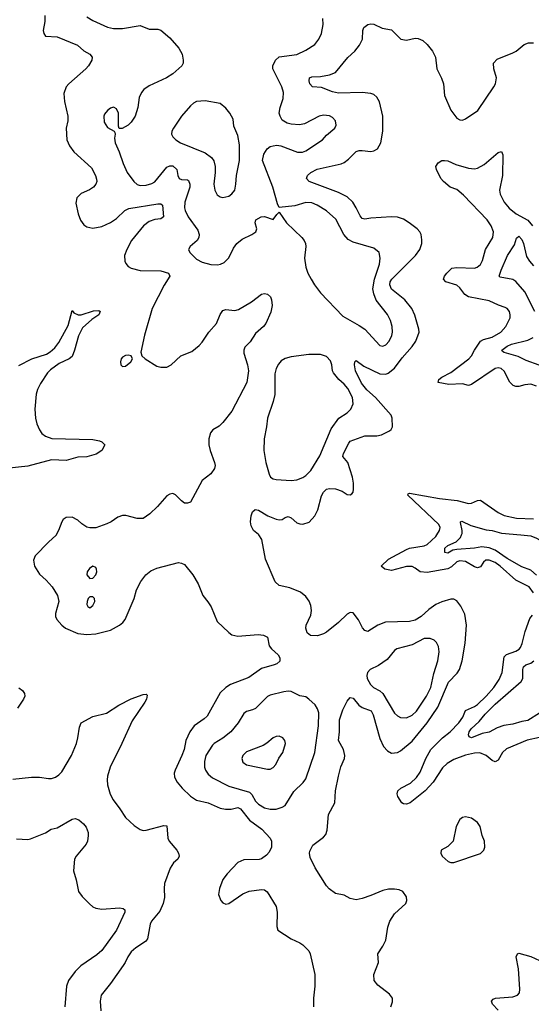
# Model space of a CAD drawing. Header units: inches. Extents: x 1682530 to 1839546, y 640742 to 791647.
# Tile 864 of 923: x 1791656 to 1795114, y 746828 to 753483. Entities that reach past the tile are written whole.
import ezdxf

# ---------------------------------------------------------------- set-up
doc = ezdxf.new("R2010")
doc.units = ezdxf.units.IN
doc.header["$MEASUREMENT"] = 0
doc.layers.add('B7794', color=7, linetype='Continuous')
doc.layers.add('B7795', color=7, linetype='Continuous')

msp = doc.modelspace()

# ---------------------------------------------------------------- linework, layer by layer
at = {"layer": 'B7794', "color": 5}
for points, elevation in [([(1791902.8, 750000), (1791901.9, 749998.1), (1791850, 749951.9), (1791760.2, 749859.8), (1791749.2, 749830), (1791755.9, 749790), (1791790, 749735.6), (1791835.5, 749695.5), (1791875.6, 749650), (1791912.4, 749590), (1791921.2, 749550), (1791899, 749470), (1791898.3, 749450), (1791906, 749430), (1791940.3, 749390), (1791965.7, 749370), (1792050, 749335), (1792110, 749326.7), (1792170, 749332.6), (1792270, 749357.5), (1792330.5, 749389.5), (1792352.3, 749407.7), (1792368.7, 749430), (1792429.5, 749570), (1792444.5, 749630), (1792475.4, 749684.6), (1792509.4, 749730), (1792543.3, 749756.7), (1792583.8, 749776.2), (1792730, 749814), (1792750, 749810.3), (1792770, 749799.6), (1792826, 749730), (1792862, 749670), (1792892.9, 749590), (1792928.7, 749548.7), (1792950, 749514.4), (1792990, 749415.8), (1793070, 749340.2), (1793090, 749325.4), (1793130, 749315.3), (1793267, 749327), (1793303.1, 749323.1), (1793330.3, 749310.3), (1793342.6, 749250), (1793357, 749230), (1793402, 749190), (1793414.6, 749170), (1793413.3, 749146.7), (1793393.4, 749130), (1793377.1, 749122.9), (1793290, 749097.1), (1793204.2, 749035.8), (1793081.1, 748990), (1793049, 748970), (1793010, 748933.3), (1792923.6, 748776.5), (1792903.3, 748756.7), (1792835.8, 748710), (1792805.2, 748670), (1792779.7, 748610), (1792767, 748550), (1792752.7, 748510), (1792706.3, 748410), (1792700.3, 748390), (1792702.4, 748362.4), (1792720.3, 748330), (1792754.6, 748290), (1792810, 748235.2), (1792850, 748208.1), (1792930, 748189.2), (1793010, 748154.5), (1793046, 748146), (1793085.9, 748145.9), (1793130, 748158.9), (1793149.5, 748149.5), (1793210, 748072.9), (1793292.3, 748012.3), (1793348.3, 747950), (1793357.6, 747930), (1793357.2, 747890), (1793342.7, 747857.3), (1793325, 747835), (1793290, 747810.8), (1793273.6, 747806.4), (1793170, 747803.9), (1793130, 747785.7), (1793057.3, 747710), (1793030, 747671.5), (1793005.7, 747610), (1793000.3, 747570), (1793014.9, 747530), (1793030, 747513), (1793050, 747504.9), (1793070, 747510.4), (1793164.5, 747575.5), (1793207.4, 747592.6), (1793290, 747604.2), (1793310, 747601.3), (1793327.8, 747587.7), (1793390.4, 747490), (1793396.4, 747450), (1793394.4, 747354.4), (1793401, 747330), (1793490, 747270.6), (1793550, 747244), (1793570, 747230.6), (1793610, 747190.6), (1793619.5, 747170), (1793650.3, 747030), (1793650.4, 746950.3), (1793641.1, 746870), (1793641.3, 746810)], 720), ([(1794165.1, 746810), (1794175.4, 746844.6), (1794175.6, 746870), (1794156.6, 746896.6), (1794076.6, 746956.6), (1794052, 746990), (1794049.6, 747030), (1794081.1, 747110), (1794076.3, 747170), (1794110, 747220.5), (1794130, 747260.7), (1794145, 747350), (1794158.9, 747390), (1794190, 747439.6), (1794267, 747510), (1794273.6, 747530), (1794270, 747554), (1794246, 747590), (1794221.7, 747601.7), (1794190, 747606.9), (1794150, 747606), (1794110, 747598), (1794030, 747564.4), (1793970, 747543.5), (1793930, 747535.1), (1793890, 747543.5), (1793850, 747566), (1793790, 747578), (1793748.7, 747608.7), (1793730, 747629.5), (1793653, 747750), (1793619.7, 747819.8), (1793614, 747850), (1793616.4, 747863.6), (1793636.9, 747903.1), (1793710, 747958), (1793724.4, 747975.6), (1793734.5, 748005.5), (1793743.4, 748110), (1793787.1, 748190), (1793790.9, 748270), (1793809.8, 748369.8), (1793827, 748433), (1793850.7, 748489.3), (1793853.3, 748510), (1793844.3, 748550), (1793811.9, 748610), (1793818.3, 748670), (1793816.7, 748750), (1793841.2, 748818.8), (1793870, 748876.5), (1793890, 748901.1), (1793910, 748897.7), (1793949.2, 748850), (1793970, 748833.4), (1794031.1, 748811.1), (1794045.3, 748785.3), (1794090, 748624.4), (1794114.4, 748570), (1794141.2, 748541.2), (1794170, 748526.4), (1794209.1, 748529.1), (1794230, 748540.2), (1794310, 748606.3), (1794409.6, 748730.4), (1794483.1, 748836.9), (1794555.6, 749004.4), (1794612.9, 749067), (1794628.5, 749091.5), (1794646.6, 749150), (1794667.2, 749270), (1794677, 749390), (1794665, 749465), (1794638.8, 749518.8), (1794610, 749556.1), (1794590, 749565.5), (1794570, 749565.7), (1794510, 749549.2), (1794469.6, 749530.3), (1794422.5, 749497.5), (1794370, 749449.8), (1794330, 749424.7), (1794290, 749414.8), (1794129.5, 749410.5), (1794077.6, 749390), (1794010, 749347.6), (1793990, 749355.6), (1793973, 749373), (1793945.5, 749425.5), (1793910, 749474), (1793890, 749477.2), (1793870, 749465.1), (1793810, 749408.3), (1793730, 749343), (1793710, 749331.3), (1793670, 749319.6), (1793621.3, 749321.3), (1793598.4, 749338.4), (1793589.6, 749370), (1793593.3, 749390), (1793622.8, 749457.2), (1793629, 749490), (1793623.7, 749523.7), (1793612.1, 749552.1), (1793590, 749583.6), (1793553.6, 749613.6), (1793481.8, 749641.8), (1793410, 749659.7), (1793382.7, 749682.7), (1793316.6, 749836.6), (1793292.8, 749970), (1793272.1, 750000)], 720), ([(1795129.1, 749610), (1795099.3, 749650), (1795010, 749693.7), (1794904.1, 749790), (1794870, 749813.5), (1794830, 749831), (1794807.6, 749830), (1794790, 749815.3), (1794770, 749785), (1794750, 749778.1), (1794730, 749784.2), (1794670, 749821.9), (1794630, 749825.7), (1794610, 749817.6), (1794575.8, 749784.2), (1794550, 749770.8), (1794410, 749747), (1794363.6, 749750), (1794330, 749776.8), (1794308, 749788), (1794270, 749786.6), (1794170, 749759.4), (1794123.6, 749770), (1794100.4, 749790), (1794150, 749835.8), (1794270, 749902.8), (1794290.1, 749910.1), (1794390, 749927.5), (1794410, 749936.3), (1794469.8, 749990), (1794476, 750000)], 680), ([(1795150, 749728.7), (1795110, 749761.7), (1795050, 749784), (1794950, 749841.5), (1794870, 749896.7), (1794830, 749913.7), (1794780.2, 749919.8), (1794730, 749911.7), (1794610, 749902.6), (1794582.7, 749897.3), (1794550, 749877.3), (1794530, 749881.2), (1794529.2, 749910), (1794549.8, 749930), (1794606.8, 749953.2), (1794636.7, 749983.3), (1794642.7, 750000)], 660), ([(1795044.3, 750000), (1795110, 749993.3), (1795150, 749978.1), (1795210, 749944.3), (1795230, 749938.8), (1795270, 749936.8), (1795355.3, 749944.7), (1795384, 749956), (1795407.8, 749972.2), (1795432.3, 750000)], 660), ([(1795168.8, 748631.2), (1795085.9, 748614.1), (1794945.8, 748554.2), (1794919.3, 748530), (1794890, 748479.1), (1794870, 748466.4), (1794850, 748475.6), (1794810, 748510.6), (1794767.3, 748527.3), (1794730, 748525.4), (1794670, 748512), (1794590, 748482.1), (1794545, 748455), (1794513.2, 748426.8), (1794450, 748330.5), (1794396.5, 748270), (1794295.8, 748190), (1794270, 748180.9), (1794250, 748183), (1794238, 748190), (1794212.2, 748232.2), (1794208.1, 748250), (1794212.2, 748270), (1794233.3, 748290), (1794296.8, 748323.2), (1794338.1, 748361.9), (1794362.5, 748397.5), (1794401.5, 748490), (1794435.5, 748550), (1794514, 748630), (1794565.7, 748670), (1794623.7, 748730), (1794650.9, 748769.1), (1794670, 748813.2), (1794730, 748840.1), (1794750, 748854), (1794810, 748911.4), (1794860.8, 748970), (1794896.6, 749023.4), (1794917.7, 749070), (1794930, 749177.1), (1794946.9, 749193.1), (1795010, 749214.1), (1795031.9, 749228.1), (1795040.5, 749239.5), (1795053.2, 749266.8), (1795072.9, 749347.1), (1795104.6, 749435.4), (1795121.4, 749458.6)], 680), ([(1795170, 748796.4), (1795090, 748746.2), (1795050, 748739.9), (1794990, 748720.9), (1794928.1, 748711.9), (1794882.9, 748697.1), (1794830, 748667.3), (1794781.5, 748658.5), (1794710, 748628.7), (1794695.1, 748635.1), (1794689.6, 748649.6), (1794693.3, 748670), (1794707.6, 748690), (1794761, 748739), (1794803.4, 748790), (1794870, 748856.8), (1795046.2, 749010), (1795058, 749030), (1795057.8, 749090), (1795062, 749110), (1795078.3, 749121.7), (1795110, 749133.2), (1795130.8, 749149.2)], 660), ([(1791610, 748350.7), (1791735.8, 748364.2), (1791790, 748363.1), (1791850, 748353.4), (1791870, 748353.7), (1791897.6, 748362.4), (1791920.9, 748379.1), (1791939.8, 748400.2), (1792005.3, 748510), (1792039.2, 748590), (1792049.8, 748630.2), (1792059.3, 748700.7), (1792071.8, 748730), (1792150, 748773.8), (1792243.6, 748796.4), (1792326.6, 748850), (1792410, 748892.2), (1792490, 748922), (1792510, 748924.7), (1792516.8, 748916.8), (1792512.2, 748890), (1792501.3, 748870), (1792415.9, 748744.1), (1792347.1, 748590), (1792268.3, 748430), (1792248.5, 748370), (1792246.1, 748346.1), (1792250, 748310.8), (1792268, 748248), (1792286.7, 748210), (1792333.1, 748150), (1792371.1, 748091.1), (1792430, 748037.6), (1792470, 748010.6), (1792490, 748003), (1792510, 748004.4), (1792630, 748035.5), (1792650, 748034.4), (1792657.2, 747950), (1792666.7, 747930), (1792717.6, 747870), (1792730.3, 747850), (1792734.9, 747830), (1792723.8, 747810), (1792694.8, 747785.2), (1792672, 747748), (1792635.3, 747644.7), (1792631.7, 747610), (1792635, 747550), (1792626.4, 747510), (1792603.1, 747456.9), (1792546.5, 747390), (1792538.9, 747370), (1792520.3, 747270), (1792506.5, 747253.5), (1792440.4, 747210), (1792410, 747183.6), (1792386, 747150), (1792369, 747110), (1792355.3, 747090), (1792270.8, 746969.2), (1792206.7, 746890), (1792199.6, 746850), (1792204.9, 746784.9)], 680), ([(1791650, 748966), (1791674, 748950), (1791688.3, 748928.3), (1791690.4, 748910), (1791682, 748890), (1791641.5, 748830)], 680), ([(1791633.4, 747946.6), (1791710, 747942.6), (1791730, 747945.7), (1791830, 747987), (1791868.9, 748011.1), (1791910, 748020.2), (1792010, 748080.3), (1792030, 748083), (1792054.6, 748074.6), (1792088.1, 748048.1), (1792105.8, 748025.8), (1792119.1, 747990), (1792119.1, 747970), (1792114.9, 747930), (1792104.4, 747910), (1792038.4, 747830), (1792027.4, 747810), (1792019.5, 747730), (1792037.6, 747670), (1792054, 747590), (1792077.4, 747557.4), (1792127.6, 747507.6), (1792150, 747487.2), (1792170, 747477.4), (1792210, 747470.3), (1792330, 747479.3), (1792355.2, 747475.2), (1792366.4, 747466.4), (1792367.3, 747450), (1792311.1, 747330), (1792210, 747192.4), (1792178.1, 747161.9), (1792070, 747088.3), (1792030.3, 747050), (1791986.7, 746990), (1791972, 746950), (1791961, 746810)], 660), ([(1794890, 746789), (1794851.3, 746830), (1794844.5, 746850), (1794856.9, 746863.1), (1794871.3, 746868.7), (1794990, 746877.7), (1795022, 746890), (1795034.5, 746905.5), (1795037.6, 746930), (1795027.6, 747067.6), (1795012.7, 747150), (1795022, 747170), (1795030, 747172.7), (1795110, 747152), (1795170, 747125.3)], 680)]:
    msp.add_lwpolyline(points, dxfattribs=dict(at, elevation=elevation))
for points, elevation in [([(1792150, 749789.4), (1792127.5, 749772.5), (1792112.7, 749750), (1792108.9, 749730), (1792130, 749706.4), (1792150, 749708.4), (1792169.6, 749730), (1792176.3, 749750), (1792175.6, 749770), (1792170, 749779.3)], 740), ([(1792150, 749582.9), (1792130, 749582.9), (1792119.5, 749570), (1792112.4, 749550), (1792110.6, 749530), (1792116.3, 749516.3), (1792130, 749507.7), (1792150, 749523), (1792164.2, 749550), (1792161.6, 749570)], 740), ([(1794390, 749301), (1794310, 749258.4), (1794204.9, 749230), (1794190, 749219.1), (1794140.4, 749159.6), (1794081, 749119), (1794025.3, 749090), (1794007.4, 749070), (1794002.3, 749050), (1794005.5, 749030), (1794028, 748990), (1794048.4, 748968.4), (1794090, 748946.2), (1794110, 748929.2), (1794190, 748796.9), (1794210, 748776.9), (1794230, 748766.5), (1794270, 748764.7), (1794310, 748782.6), (1794339, 748810), (1794406.5, 748910), (1794436.2, 748970), (1794455, 749065), (1794483.2, 749150), (1794491.4, 749211.4), (1794487.2, 749247.2), (1794474.3, 749274.3), (1794457, 749290), (1794430, 749300.4)], 740), ([(1793470, 748944.2), (1793440.7, 748939.3), (1793350, 748918), (1793330, 748907.6), (1793250, 748828.4), (1793230, 748817.3), (1793190, 748806.3), (1793170, 748794.5), (1793133.1, 748730), (1793083.6, 748670), (1793030, 748626.2), (1792970, 748591), (1792959.8, 748580.2), (1792913.2, 748510), (1792904, 748470), (1792905.6, 748430), (1792912.4, 748410), (1792930, 748384.2), (1792959.6, 748359.6), (1793070, 748302.7), (1793210, 748261.6), (1793225.6, 748245.6), (1793250, 748200.7), (1793270, 748181.5), (1793310, 748156.5), (1793350, 748146), (1793390, 748147.7), (1793430, 748159.5), (1793450, 748172.4), (1793510, 748266.4), (1793571.9, 748328.1), (1793590, 748353), (1793650.9, 748529.1), (1793675.7, 748710), (1793677.8, 748797.8), (1793670, 748824.5), (1793652.3, 748852.3), (1793611.5, 748891.5), (1793590, 748906), (1793550, 748913), (1793490, 748942.4)], 740), ([(1793410, 748640.5), (1793390, 748638.7), (1793370, 748629.6), (1793327.4, 748592.6), (1793302, 748578), (1793190, 748535.1), (1793165, 748510), (1793156.5, 748490), (1793163.7, 748463.7), (1793190, 748446), (1793330, 748417.4), (1793350, 748418.3), (1793370, 748427.6), (1793388.3, 748450), (1793407.5, 748492.5), (1793434, 748530), (1793452.6, 748590), (1793447.6, 748610), (1793434, 748630)], 760), ([(1794670, 748096.3), (1794650, 748091.8), (1794630, 748077), (1794605.5, 748030), (1794586.4, 747930), (1794550, 747893.6), (1794504.7, 747870), (1794502.8, 747850), (1794511, 747830), (1794552.8, 747792.8), (1794570, 747785.5), (1794590, 747786.7), (1794770, 747847.7), (1794792.7, 747870), (1794799.5, 747890), (1794796.9, 747930), (1794782, 747970), (1794768, 748030), (1794750, 748056.3), (1794710, 748086.9)], 720)]:
    msp.add_lwpolyline(points, close=True, dxfattribs=dict(at, elevation=elevation))
at = {"layer": 'B7795', "color": 5}
for points, elevation in [([(1791826.9, 753510), (1791825.5, 753470), (1791815.6, 753410), (1791818, 753390), (1791830.3, 753370.3), (1791910, 753366.2), (1792047.2, 753310), (1792090, 753273), (1792130.4, 753250), (1792145.3, 753230), (1792143.1, 753210), (1792121.3, 753170), (1792103.7, 753150), (1791987.6, 753050), (1791970.3, 753030), (1791955.3, 752984.8), (1791958, 752930), (1791982.2, 752830), (1791981.6, 752798.4), (1791970.3, 752749.7), (1791973.4, 752670), (1791993.4, 752630), (1792022.6, 752590), (1792140.5, 752480.5), (1792167.9, 752430), (1792174.9, 752405.1), (1792176.5, 752390), (1792170.4, 752370), (1792155.5, 752350), (1792128.1, 752331.9), (1792072.4, 752307.6), (1792042.2, 752277.8), (1792036.2, 752243.8), (1792050.2, 752170), (1792067.5, 752127.5), (1792090, 752097), (1792110, 752082.8), (1792150, 752073.6), (1792210, 752086), (1792270, 752112.8), (1792310, 752138.6), (1792367.3, 752192.7), (1792393.8, 752206.2), (1792590, 752238.5), (1792610, 752238.6), (1792620.3, 752230), (1792629, 752150), (1792610, 752137.3), (1792570, 752131.4), (1792530, 752118), (1792493.2, 752090), (1792410.9, 751990), (1792379, 751930), (1792365, 751890), (1792367.3, 751850), (1792374.2, 751834.2), (1792390, 751814.6), (1792410, 751802.8), (1792470, 751788.1), (1792610, 751786.4), (1792662, 751770), (1792671.4, 751750), (1792631.5, 751688.5), (1792552.3, 751530), (1792498.5, 751350), (1792475.5, 751235.5), (1792482, 751210), (1792504.9, 751190), (1792581.8, 751141.8), (1792610, 751133.4), (1792650, 751134.4), (1792680.5, 751150), (1792744.7, 751210), (1792819.2, 751240.8), (1792870, 751281.2), (1792890, 751303.6), (1792933.8, 751370), (1792985.8, 751430), (1793011, 751490), (1793030, 751517.6), (1793050, 751524.6), (1793110, 751517.4), (1793135.9, 751524.1), (1793223.1, 751576.9), (1793290, 751628), (1793310, 751632.7), (1793330, 751628), (1793350.2, 751610.2), (1793358.7, 751590), (1793362, 751550), (1793354.4, 751505.6), (1793320.8, 751430), (1793304.6, 751410), (1793250, 751362.3), (1793213.9, 751306.1), (1793177, 751270), (1793170.3, 751250), (1793171.7, 751230), (1793195.9, 751150), (1793203.2, 751110), (1793191.4, 751030), (1793090, 750836.2), (1793030, 750759.6), (1793004.1, 750735.9), (1792961.6, 750710), (1792944.9, 750690), (1792934.2, 750650), (1792933.4, 750610), (1792942.6, 750570), (1792973.6, 750490), (1792976.9, 750470), (1792972.8, 750450), (1792947.5, 750412.5), (1792890, 750367.3), (1792810, 750222.7), (1792790, 750214), (1792770, 750215.6), (1792749.6, 750230), (1792710, 750271.8), (1792690, 750279.5), (1792670, 750276.2), (1792650, 750263.7), (1792588.2, 750191.8), (1792536.7, 750143.3), (1792490, 750111.5), (1792450, 750111.5), (1792372.4, 750132.4), (1792350, 750131.6), (1792319.3, 750120.7), (1792274, 750090), (1792244.2, 750075.8), (1792170, 750047.6), (1792130, 750047.6), (1792110, 750053.5), (1792075.8, 750075.8), (1792050, 750099.7), (1792010, 750120.4), (1791970, 750119.1), (1791950, 750105.6), (1791939.6, 750090), (1791918.6, 750030), (1791902.8, 750000)], 720), ([(1792110, 753503.1), (1792150, 753476.5), (1792250, 753432.4), (1792290, 753422.4), (1792350, 753422.6), (1792470, 753443), (1792530, 753418.7), (1792590, 753419), (1792610, 753412.9), (1792670, 753361.1), (1792731.7, 753290), (1792753.4, 753250), (1792760.3, 753210), (1792760.4, 753190), (1792752.7, 753170), (1792690, 753116.3), (1792649.2, 753090.8), (1792530, 753036.2), (1792495.5, 753010), (1792479.1, 752990), (1792462.8, 752957.2), (1792454.9, 752890), (1792435.8, 752830), (1792410.4, 752790), (1792390, 752769.6), (1792348.4, 752748.4), (1792328, 752748), (1792324, 752764), (1792322.9, 752850), (1792310, 752881.2), (1792295.3, 752890), (1792290, 752892), (1792270, 752883.7), (1792250, 752869.3), (1792230, 752844), (1792224.4, 752830), (1792226, 752790), (1792250, 752754.8), (1792294, 752730), (1792299.6, 752719.6), (1792302, 752710), (1792296.9, 752683.1), (1792300.5, 752650), (1792329.2, 752589.2), (1792355.5, 752510), (1792382.8, 752450), (1792428.2, 752388.2), (1792450, 752368.2), (1792470, 752361.6), (1792510, 752363.7), (1792550, 752374.6), (1792570, 752387.6), (1792650, 752485.4), (1792670, 752496.1), (1792690, 752494), (1792717.5, 752470), (1792724.4, 752430), (1792734.6, 752410), (1792750, 752402.3), (1792790, 752401.3), (1792796, 752396), (1792806, 752370), (1792806.5, 752350), (1792773.2, 752250), (1792770.2, 752210.2), (1792773.4, 752193.4), (1792794.2, 752150), (1792859.2, 752059.2), (1792869.1, 752030), (1792867.4, 752010), (1792855.8, 751990), (1792807.3, 751950), (1792797.3, 751930), (1792805.5, 751910), (1792850, 751864.9), (1792890, 751844.2), (1792947.9, 751827.9), (1792993.9, 751826.1), (1793014, 751830), (1793038.2, 751841.8), (1793070, 751873.4), (1793100.6, 751939.4), (1793122.6, 751970), (1793160.4, 751999.6), (1793225.4, 752030), (1793252.4, 752050), (1793258.3, 752070), (1793247.8, 752110), (1793252.7, 752130), (1793289.2, 752150), (1793311.7, 752151.7), (1793370, 752131.3), (1793393.2, 752166.8), (1793410, 752182), (1793459.3, 752110), (1793563, 752010), (1793578, 751990), (1793588, 751970), (1793590.3, 751950), (1793580.8, 751870), (1793589.3, 751809.3), (1793602.8, 751770), (1793625.5, 751730), (1793649.2, 751690), (1793690, 751636.5), (1793839.7, 751479.7), (1793950, 751416.9), (1793988.7, 751390), (1794090, 751280.4), (1794110, 751277), (1794130, 751285.7), (1794153.5, 751310), (1794171.4, 751348.6), (1794175.8, 751370), (1794172.9, 751410), (1794161.5, 751450), (1794142.4, 751490), (1794066.5, 751586.5), (1794049.9, 751629.9), (1794044.1, 751664.1), (1794054.9, 751730), (1794087, 751830), (1794091.9, 751871.9), (1794084.7, 751910), (1794050, 751938.7), (1793910, 751978.4), (1793876.7, 751996.8), (1793848, 752030), (1793793.9, 752133.9), (1793730, 752191), (1793667.3, 752230), (1793630, 752244.5), (1793590, 752246.6), (1793516.3, 752223.7), (1793410, 752214), (1793398.3, 752238.3), (1793366.9, 752350), (1793298, 752530), (1793306.2, 752573.8), (1793328.2, 752610), (1793350, 752624.8), (1793370, 752631), (1793393.8, 752633.8), (1793421, 752630), (1793532.9, 752587.1), (1793567.1, 752587.1), (1793590, 752596), (1793702.9, 752670), (1793730, 752702), (1793786.6, 752750), (1793796.2, 752770), (1793790, 752799), (1793770, 752822), (1793750, 752833), (1793710, 752838.3), (1793680.7, 752830), (1793582, 752778), (1793546.8, 752773.2), (1793490, 752777.2), (1793464.4, 752784.4), (1793430, 752804), (1793415.5, 752830), (1793410.7, 752850), (1793416.2, 752890), (1793436.2, 752950), (1793439, 752990), (1793428.8, 753030), (1793368.1, 753150), (1793367.9, 753170), (1793385, 753210), (1793410, 753231.8), (1793530, 753248.3), (1793590, 753275.8), (1793650, 753315.5), (1793676.9, 753350), (1793695.6, 753390), (1793707, 753450), (1793704.5, 753490)], 740), ([(1793272.1, 750000), (1793270, 750003.1), (1793236.9, 750030), (1793221, 750061), (1793216.4, 750090), (1793221.3, 750130), (1793230, 750156), (1793248.2, 750171.8), (1793270, 750168.5), (1793333, 750130), (1793390, 750108), (1793410, 750103.6), (1793430, 750105.3), (1793450, 750118.7), (1793470, 750124.6), (1793490, 750116.9), (1793530, 750083.1), (1793550, 750074.6), (1793570, 750074.3), (1793612.4, 750087.6), (1793651.5, 750128.5), (1793670.6, 750169.4), (1793696.4, 750263.6), (1793710, 750290.4), (1793730, 750308.8), (1793750, 750314.3), (1793790, 750311.7), (1793835.4, 750295.4), (1793870, 750273.4), (1793890, 750270.8), (1793902, 750278), (1793909.5, 750290.5), (1793913, 750310), (1793912.1, 750350), (1793904.7, 750390), (1793873.3, 750490), (1793841.1, 750530), (1793844.1, 750550), (1793879.8, 750620.2), (1793890, 750634.5), (1793990, 750669.4), (1794070, 750669.2), (1794102.2, 750677.8), (1794156.6, 750703.4), (1794167.6, 750712.4), (1794176, 750730), (1794174.7, 750790), (1794167.3, 750810), (1794061.6, 750930), (1794001.8, 750981.8), (1793966.5, 751026.5), (1793925.7, 751110), (1793919.3, 751150), (1793922, 751170), (1793930, 751179.5), (1793981.3, 751141.3), (1794090, 751089.5), (1794130, 751086.9), (1794146.7, 751093.3), (1794190, 751127.9), (1794242.1, 751197.9), (1794310, 751274), (1794334.6, 751310), (1794355.1, 751370), (1794354.7, 751390), (1794326.4, 751486.4), (1794306.8, 751530), (1794260.3, 751590), (1794170, 751661.2), (1794157.3, 751690), (1794160.2, 751710), (1794171.4, 751730), (1794332.2, 751890), (1794361.8, 751930), (1794373.8, 751970), (1794374.2, 751994.2), (1794369.8, 752029.8), (1794360.5, 752050), (1794341.6, 752070), (1794289, 752109), (1794250, 752133.5), (1794210, 752147.2), (1794170, 752149.7), (1794030, 752141.7), (1793990, 752133.6), (1793970, 752139.3), (1793956.4, 752156.4), (1793931.2, 752211.2), (1793907.3, 752250), (1793870, 752284.9), (1793810, 752314.3), (1793611.6, 752390), (1793594, 752410), (1793600.4, 752430), (1793624.2, 752450), (1793667.3, 752472.7), (1793830, 752508.7), (1793850, 752518.6), (1793879.2, 752540.8), (1793930, 752590.9), (1793950, 752598.7), (1793970, 752599.4), (1794030, 752592.6), (1794050, 752595.6), (1794074.7, 752610), (1794096.1, 752650), (1794110.6, 752730), (1794109.8, 752830.2), (1794088.4, 752928.4), (1794070, 752958.9), (1794050, 752976), (1794030, 752984), (1793970, 752989.7), (1793810, 752986.1), (1793770, 752995.8), (1793695.1, 753024.9), (1793635.3, 753030), (1793617.6, 753050), (1793611.8, 753070), (1793616, 753090), (1793630, 753096.5), (1793690, 753098.6), (1793749.8, 753110.2), (1793790, 753126.9), (1793873.8, 753226.2), (1793921.8, 753270), (1793954, 753310), (1793972.7, 753350), (1793975.3, 753410), (1793981.1, 753430), (1794010, 753451.1), (1794030, 753454.5), (1794050, 753451.9), (1794106.1, 753426.1), (1794170, 753414.4), (1794232, 753352), (1794270, 753344.9), (1794330, 753357.1), (1794350, 753356.3), (1794381.6, 753341.6), (1794410, 753315.6), (1794445.8, 753270), (1794466, 753230), (1794474.7, 753150), (1794507.3, 753087.3), (1794520.5, 753050), (1794526.5, 752970), (1794570, 752872.2), (1794610, 752818), (1794630, 752806.4), (1794650, 752803.8), (1794670, 752812.8), (1794753.7, 752870), (1794861.8, 753030), (1794872.8, 753050), (1794879.3, 753090), (1794861.1, 753150), (1794859.8, 753190), (1794883.7, 753216.3), (1794990, 753258), (1795011.3, 753270), (1795065.7, 753314.3), (1795094.7, 753325.3), (1795130, 753325.6)], 720), ([(1795150, 751005), (1795110, 751018.4), (1795070, 751015.8), (1795030, 751003.8), (1795010, 751003.1), (1794990.6, 751010.6), (1794970, 751032.8), (1794930, 751108.2), (1794910, 751125.1), (1794890, 751129.8), (1794870, 751124.4), (1794710, 751017.3), (1794690, 751010.8), (1794650, 751021.9), (1794557.6, 751017.6), (1794484.5, 751030), (1794489.7, 751050), (1794510, 751066.3), (1794570, 751099.3), (1794692.4, 751190), (1794709.9, 751210), (1794730.5, 751250), (1794771.9, 751310), (1794790, 751321.5), (1794850, 751337.1), (1794908.6, 751371.4), (1794942.2, 751410), (1794971.3, 751468.7), (1794972.2, 751487.8), (1794966.2, 751510), (1794950.3, 751530.3), (1794938, 751538), (1794893.3, 751553.3), (1794830, 751583.1), (1794689.1, 751609.1), (1794664.8, 751624.8), (1794630.9, 751670.9), (1794610, 751687.8), (1794537.4, 751710), (1794520.9, 751730), (1794527.9, 751750), (1794542.7, 751770), (1794577.1, 751802.9), (1794610, 751808.9), (1794730, 751804.1), (1794749, 751811), (1794770, 751828.8), (1794783.7, 751856.3), (1794805, 751930), (1794854.5, 752010), (1794858.4, 752050), (1794843.7, 752090), (1794816.7, 752130), (1794655.9, 752295.9), (1794610, 752335), (1794566.2, 752350), (1794520.5, 752390), (1794503.5, 752410), (1794472.7, 752470), (1794469, 752490), (1794485.1, 752514.9), (1794509.6, 752530.3), (1794528.2, 752531.8), (1794550, 752528.5), (1794604.5, 752504.5), (1794690, 752479), (1794730, 752474.9), (1794750, 752478.5), (1794796.2, 752503.8), (1794890, 752584.4), (1794911.9, 752591.9), (1794921.6, 752570), (1794919, 752430), (1794899, 752330), (1794902.9, 752302.9), (1794931, 752250), (1794965.2, 752210), (1795012.1, 752170), (1795090, 752127.1), (1795121.9, 752090)], 680), ([(1795138.3, 751510), (1795070, 751643.1), (1795010, 751713.1), (1794990, 751726.6), (1794902.7, 751742.7), (1794897.6, 751750), (1794909.8, 751790), (1794953.6, 751890), (1794999.6, 751960.4), (1795013.9, 752006.1), (1795030, 752019.5), (1795050, 751997), (1795060.6, 751970), (1795081.9, 751881.9), (1795102, 751850), (1795130, 751819.8)], 660), ([(1791650, 751146.2), (1791738.7, 751190), (1791837.2, 751222.8), (1791862.1, 751237.9), (1791894, 751266), (1791919.6, 751300.4), (1791984.4, 751415.6), (1792010, 751518), (1792022.5, 751502.5), (1792051.1, 751488.9), (1792071.1, 751488.9), (1792154.2, 751514.2), (1792190, 751518), (1792200.7, 751510), (1792190, 751487.2), (1792142.8, 751457.2), (1792079.9, 751400.1), (1792054.4, 751345.6), (1792027.4, 751250), (1792010, 751207.1), (1791990, 751189.8), (1791921.8, 751158.2), (1791863.4, 751116.6), (1791844, 751096), (1791795.4, 751024.6), (1791776.3, 750983.7), (1791768.2, 750951.8), (1791758.1, 750850), (1791762, 750790), (1791772.1, 750752.1), (1791790, 750710.2), (1791806.5, 750686.5), (1791830, 750667.6), (1791872.8, 750652.8), (1792150, 750644.6), (1792195.3, 750635.3), (1792212, 750630), (1792231, 750610), (1792210.8, 750570), (1792173.4, 750546.6), (1792110, 750528.7), (1792050, 750525.5), (1791970, 750502.5), (1791870, 750508.6), (1791710, 750465.5), (1791564.7, 750450)], 680), ([(1795167, 751147), (1795078.4, 751178.4), (1795025.3, 751205.3), (1794930, 751232.8), (1794920, 751240), (1794916, 751250), (1794950, 751277), (1794980.5, 751290), (1795090, 751317.3), (1795126.2, 751333.8)], 660), ([(1794476, 750000), (1794494.6, 750030), (1794497.1, 750050), (1794489.8, 750070), (1794279.7, 750270), (1794281.1, 750278.9), (1794290, 750283.8), (1794493.2, 750246.8), (1794613.5, 750233.5), (1794690, 750212.9), (1794710, 750214.9), (1794750, 750233.6), (1794770, 750234.9), (1794890, 750152.6), (1794930, 750132.3), (1795013.8, 750113.8), (1795130.1, 750110.1)], 680), ([(1794642.7, 750000), (1794646.3, 750010), (1794646.8, 750030), (1794635.1, 750084.9), (1794636, 750090), (1794645.6, 750094.4), (1794704.4, 750064.4), (1794810, 750034.8), (1794850, 750030.1), (1794913.3, 750013.3), (1795044.3, 750000)], 660)]:
    msp.add_lwpolyline(points, dxfattribs=dict(at, elevation=elevation))
for points, elevation in [([(1792910, 752933.7), (1792850.3, 752929.7), (1792830, 752919.6), (1792810, 752901.6), (1792750.5, 752830), (1792694.9, 752750), (1792683.8, 752730), (1792682, 752710), (1792690.7, 752690), (1792710.7, 752670), (1792742, 752650), (1792910, 752582), (1792952.2, 752552.2), (1792968.2, 752528.2), (1792976.9, 752490), (1792977.4, 752450), (1792968.9, 752370), (1792974.4, 752330), (1792990, 752299.1), (1793010, 752285.5), (1793030, 752281.6), (1793050, 752285.5), (1793070, 752290.7), (1793090, 752304.9), (1793109.4, 752330), (1793117, 752370), (1793120.5, 752430), (1793142.7, 752530), (1793142.3, 752637.7), (1793130, 752700.9), (1793103.9, 752763.9), (1793098.2, 752810), (1793076.8, 752850), (1793050, 752884.7), (1793010, 752916.3)], 760), ([(1792390, 751215.1), (1792370, 751213.7), (1792350, 751202.9), (1792341.7, 751190), (1792336.5, 751170), (1792339.5, 751150), (1792350, 751138.4), (1792370, 751141.1), (1792407.3, 751170), (1792419.5, 751190), (1792409, 751210)], 720), ([(1793690, 751220.8), (1793610, 751220.4), (1793490, 751203.5), (1793450, 751192.8), (1793423.5, 751176.5), (1793404.6, 751155.4), (1793390, 751126), (1793380.7, 751090), (1793381.3, 750950), (1793370, 750902.7), (1793331.3, 750790), (1793324.9, 750730), (1793307.4, 750650), (1793305.7, 750570), (1793318.9, 750490), (1793342, 750410), (1793351.7, 750391.7), (1793370, 750379.5), (1793390, 750374.9), (1793490, 750369.1), (1793530, 750373.6), (1793570, 750387.9), (1793590, 750401.3), (1793623.9, 750436.1), (1793684.7, 750535.3), (1793762.4, 750717.6), (1793813.6, 750790), (1793870, 750826.5), (1793894.7, 750850), (1793910, 750886), (1793904.6, 750930), (1793874.9, 750990), (1793850, 751019.8), (1793813.3, 751050), (1793776.5, 751096.5), (1793770.6, 751110.6), (1793766.8, 751150), (1793756.8, 751176.8), (1793730, 751206.3)], 740)]:
    msp.add_lwpolyline(points, close=True, dxfattribs=dict(at, elevation=elevation))

doc.saveas('drawing.dxf')
